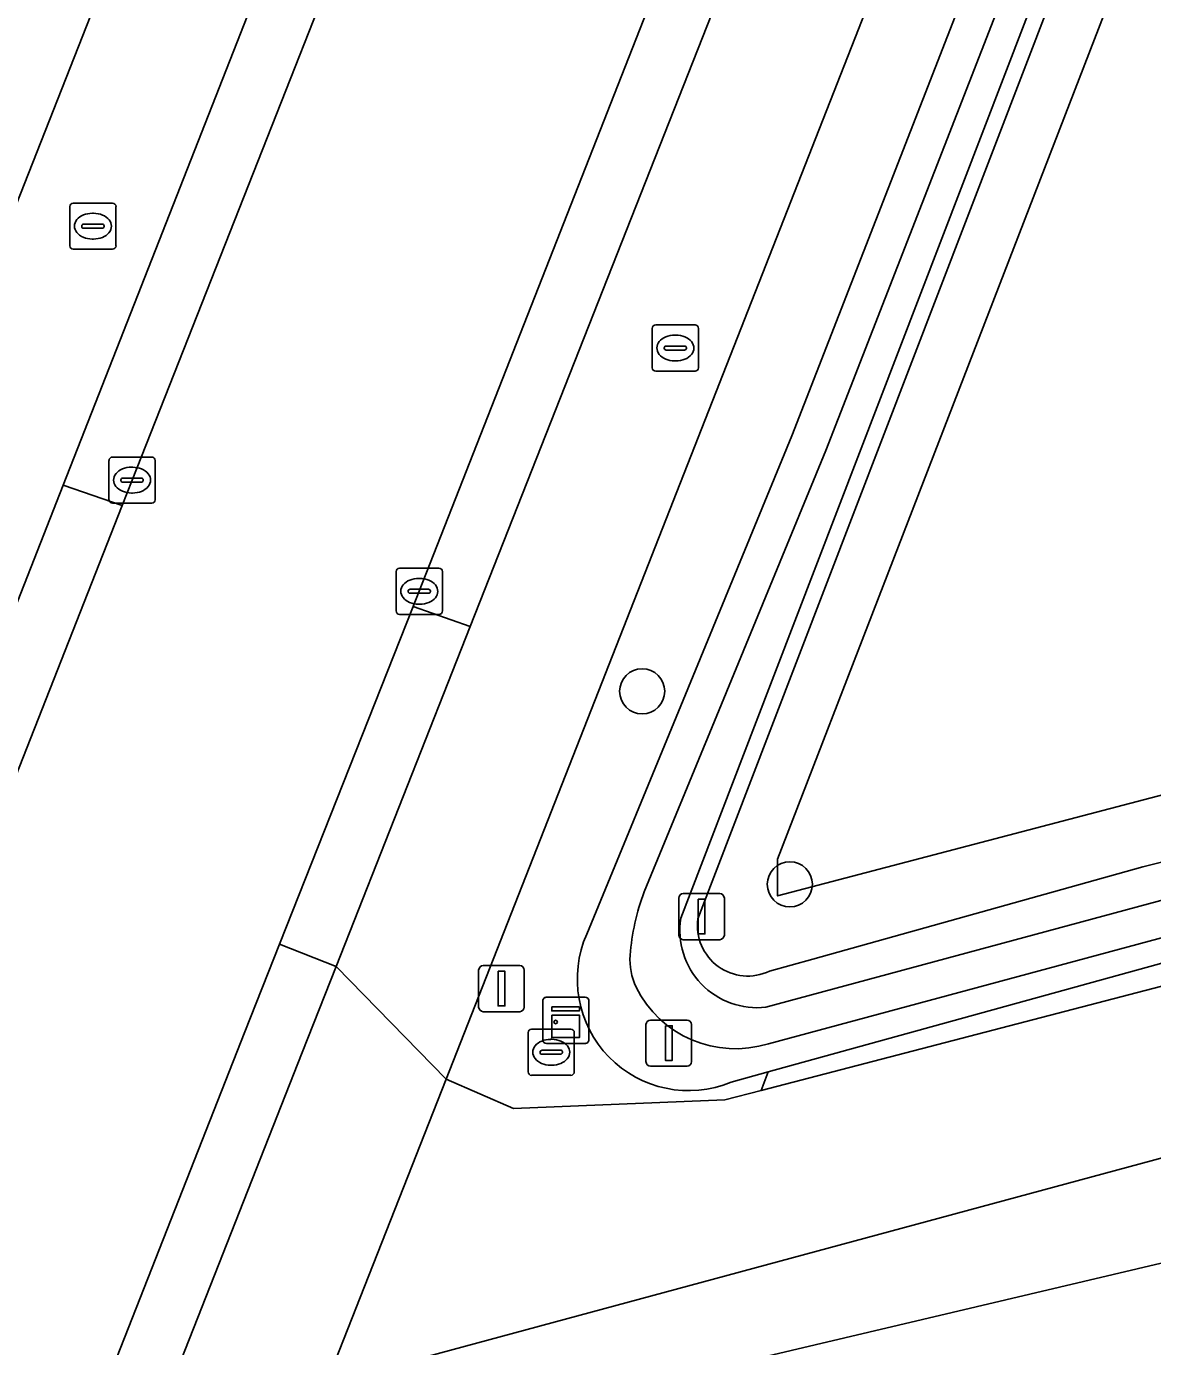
# Model space of a CAD drawing. Extents: x 162722 to 165104, y 384719 to 386284.
# Drawn here: x 164723.19 to 164747.61, y 385320.81 to 385349.42 of the extents above; entities that cross this region are included whole.
import ezdxf

# ---------------------------------------------------------------- set-up
doc = ezdxf.new("R2010")
doc.units = 0
for name, color, linetype in [('IMGEO_Afsluitpaal', 7, 'Continuous'), ('IMGEO_Boom', 7, 'Continuous'), ('IMGEO_Erf', 7, 'Continuous'), ('IMGEO_Fietspad_gesloten', 7, 'Continuous'), ('IMGEO_Grasland_agrarisch', 7, 'Continuous'), ('IMGEO_Grasland_overig', 7, 'Continuous'), ('IMGEO_Groenvoorziening', 7, 'Continuous'), ('IMGEO_Kast', 7, 'Continuous'), ('IMGEO_Kolk', 7, 'Continuous'), ('IMGEO_Oever', 7, 'Continuous'), ('IMGEO_Rijbaan_lokaal_gesloten', 7, 'Continuous'), ('IMGEO_Rijbaan_lokaal_halfverhard', 7, 'Continuous'), ('IMGEO_Rioolput', 7, 'Continuous'), ('IMGEO_Voetpad_open', 7, 'Continuous'), ('IMGEO_Waterloop', 7, 'Continuous')]:
    doc.layers.add(name, color=color, linetype=linetype)

msp = doc.modelspace()

# ---------------------------------------------------------------- linework, layer by layer
at = {"layer": 'IMGEO_Afsluitpaal'}
for p, q in [((164737.334, 385329.729), (164737.334, 385330.529)), ((164737.334, 385330.529), (164737.334, 385329.729)), ((164737.434, 385330.629), (164738.224, 385330.629)), ((164738.224, 385330.629), (164737.434, 385330.629)), ((164738.324, 385330.529), (164738.324, 385329.729)), ((164738.324, 385329.729), (164738.324, 385330.529)), ((164738.224, 385329.629), (164737.434, 385329.629)), ((164737.434, 385329.629), (164738.224, 385329.629)), ((164732.997, 385328.169), (164732.997, 385328.969)), ((164732.997, 385328.969), (164732.997, 385328.169)), ((164733.097, 385329.069), (164733.887, 385329.069)), ((164733.887, 385329.069), (164733.097, 385329.069)), ((164733.987, 385328.969), (164733.987, 385328.169)), ((164733.987, 385328.169), (164733.987, 385328.969)), ((164733.887, 385328.069), (164733.097, 385328.069)), ((164733.097, 385328.069), (164733.887, 385328.069)), ((164736.625, 385326.988), (164736.625, 385327.788)), ((164736.625, 385327.788), (164736.625, 385326.988)), ((164736.725, 385327.888), (164737.515, 385327.888)), ((164737.515, 385327.888), (164736.725, 385327.888)), ((164737.615, 385327.788), (164737.615, 385326.988)), ((164737.615, 385326.988), (164737.615, 385327.788)), ((164737.515, 385326.888), (164736.725, 385326.888)), ((164736.725, 385326.888), (164737.515, 385326.888))]:
    msp.add_line(p, q, dxfattribs=at)
for points in [[(164737.754, 385330.504), (164737.904, 385330.504), (164737.904, 385329.754), (164737.754, 385329.754), (164737.754, 385330.504)], [(164733.417, 385328.944), (164733.567, 385328.944), (164733.567, 385328.194), (164733.417, 385328.194), (164733.417, 385328.944)], [(164737.045, 385327.763), (164737.195, 385327.763), (164737.195, 385327.013), (164737.045, 385327.013), (164737.045, 385327.763)]]:
    msp.add_lwpolyline(points, dxfattribs=at)
for centre, start, end in [((164737.434, 385330.529), 90, 180), ((164737.434, 385330.529), 90, 180), ((164738.224, 385330.529), 0, 90), ((164738.224, 385330.529), 360, 90), ((164737.434, 385329.729), 180, 270), ((164737.434, 385329.729), 180, 270), ((164738.224, 385329.729), 270, 0), ((164738.224, 385329.729), 270, 0), ((164733.097, 385328.969), 90, 180), ((164733.097, 385328.969), 90, 180), ((164733.887, 385328.969), 0, 90), ((164733.887, 385328.969), 360, 90), ((164733.097, 385328.169), 180, 270), ((164733.097, 385328.169), 180, 270), ((164733.887, 385328.169), 270, 0), ((164733.887, 385328.169), 270, 0), ((164736.725, 385327.788), 90, 180), ((164736.725, 385327.788), 90, 180), ((164737.515, 385327.788), 0, 90), ((164737.515, 385327.788), 360, 90), ((164736.725, 385326.988), 180, 270), ((164736.725, 385326.988), 180, 270), ((164737.515, 385326.988), 270, 0), ((164737.515, 385326.988), 270, 0)]:
    msp.add_arc(centre, 0.1, start, end, dxfattribs=at)
at = {"layer": 'IMGEO_Boom'}
for centre in [(164736.543, 385335.011), (164739.745, 385330.829)]:
    msp.add_circle(centre, 0.489, dxfattribs=at)
at = {"layer": 'IMGEO_Erf'}
msp.add_lwpolyline([(164775.969, 385329.261), (164736.8, 385320.024)], dxfattribs=at)
at = {"layer": 'IMGEO_Fietspad_gesloten'}
for points in [[(164774.244, 385475.774), (164771.276, 385468.748), (164770.659, 385467.322), (164767.639, 385459.356), (164762.766, 385446.741), (164733.499, 385372.293), (164720.982, 385340.526), (164713.716, 385322.086), (164717.022, 385321.728), (164723.992, 385339.481), (164736.288, 385370.799), (164765.649, 385445.574), (164770.547, 385458.206)], [(164781.604, 385459.787), (164774.639, 385442.391), (164766.771, 385422.358), (164759.24, 385403.246), (164752.785, 385386.891), (164745.964, 385369.751), (164732.813, 385336.417), (164729.905, 385329.047), (164732.296, 385326.605), (164735.75, 385335.398), (164748.728, 385368.439), (164755.58, 385385.684), (164761.995, 385401.927), (164769.554, 385421.155), (164777.36, 385441.036), (164784.431, 385458.651)], [(164729.694, 385320.003), (164732.296, 385326.605), (164729.905, 385329.047), (164729.17, 385327.184), (164725.277, 385317.296), (164721.68, 385308.429), (164719.197, 385302.102), (164717.368, 385297.419), (164715.979, 385293.88), (164713.823, 385288.356), (164712.416, 385284.789), (164710.907, 385280.994), (164709.084, 385276.348), (164703.995, 385263.842)]]:
    msp.add_lwpolyline(points, dxfattribs=at)
at = {"layer": 'IMGEO_Grasland_agrarisch'}
msp.add_lwpolyline([(164877.61, 385404.085), (164894.253, 385442.768), (164893.355, 385443.344), (164887.056, 385444.936), (164840.086, 385452.799), (164837.9, 385453.353), (164790.542, 385463.399), (164739.477, 385331.372), (164739.477, 385330.578), (164798.471, 385346.042), (164809.873, 385349.41), (164818.563, 385351.734), (164823.521, 385353.38), (164844.124, 385360.218), (164863.038, 385368.149), (164865.109, 385371.603)], close=True, dxfattribs=at)
at = {"layer": 'IMGEO_Grasland_overig'}
for points in [[(164837.931, 385469.09), (164800.183, 385477.995), (164796.38, 385479.216), (164793.461, 385471.805), (164747.859, 385356.386), (164739.32, 385334.16), (164737.752, 385330.078)], [(164819.121, 385350.523), (164819.103, 385350.582), (164819.244, 385350.706), (164819.38, 385350.835), (164819.568, 385350.987), (164820.228, 385351.474), (164820.78, 385351.841), (164822.005, 385352.652), (164823.521, 385353.38), (164818.563, 385351.734), (164809.873, 385349.41), (164798.471, 385346.042), (164739.477, 385330.578), (164739.477, 385331.372), (164790.542, 385463.399), (164837.9, 385453.353)], [(164739.306, 385328.948), (164740.24, 385329.209), (164747.396, 385331.205), (164759.015, 385334.096), (164797.908, 385344.949), (164811.213, 385348.958)]]:
    msp.add_lwpolyline(points, dxfattribs=at)
for points in [[(164718.246, 385321.19), (164718.319, 385321.396), (164725.269, 385339.038), (164723.992, 385339.481), (164717.022, 385321.728)], [(164732.813, 385336.417), (164731.577, 385336.846), (164728.681, 385329.53), (164729.905, 385329.047)]]:
    msp.add_lwpolyline(points, close=True, dxfattribs=at)
msp.add_arc((164738.832, 385329.93), 1.09, 172.1863, 295.7677, dxfattribs=at)
at = {"layer": 'IMGEO_Groenvoorziening'}
for points in [[(164807.596, 385519.535), (164806.396, 385515.488), (164803.957, 385508.798), (164800.68, 385500), (164798.138, 385493.569), (164793.096, 385480.757), (164790.236, 385473.42), (164784.431, 385458.651), (164777.36, 385441.036), (164769.554, 385421.155), (164761.995, 385401.927), (164755.58, 385385.684), (164748.728, 385368.439), (164735.75, 385335.398), (164732.296, 385326.605), (164733.751, 385325.972), (164738.332, 385326.157), (164739.12, 385326.362), (164739.277, 385326.762), (164738.472, 385326.54)], [(164735.342, 385329.75), (164737.428, 385334.816), (164739.788, 385340.55), (164746.272, 385357.19), (164771.931, 385421.787), (164785.95, 385457.835), (164791.875, 385472.47)], [(164764.719, 385457.209), (164764.673, 385457.057), (164764.624, 385456.918), (164754.038, 385430.417), (164744.036, 385405.451), (164716.4, 385336.384), (164712.166, 385325.913), (164710.917, 385323.639), (164709.085, 385322.658), (164707.466, 385322.539), (164706.409, 385322.611), (164706.342, 385321.801), (164706.649, 385321.771), (164709.465, 385321.723), (164709.784, 385321.718), (164710.995, 385322.371), (164713.716, 385322.086), (164720.982, 385340.526), (164733.499, 385372.293), (164762.766, 385446.741)], [(164811.932, 385346.541), (164811.694, 385346.45), (164811.543, 385346.409), (164790.027, 385340.152), (164776.714, 385336.586), (164751.085, 385330.02), (164739.277, 385326.762), (164739.12, 385326.362), (164756.471, 385330.873), (164769.425, 385334.196), (164805.33, 385344.14), (164819.808, 385348.301), (164820.59, 385348.526), (164844.083, 385354.851)]]:
    msp.add_lwpolyline(points, dxfattribs=at)
for points in [[(164732.813, 385336.417), (164745.964, 385369.751), (164752.785, 385386.891), (164759.24, 385403.246), (164766.771, 385422.358), (164774.639, 385442.391), (164781.604, 385459.787), (164787.375, 385474.369), (164785.967, 385474.847), (164773.394, 385442.913), (164765.514, 385422.888), (164757.969, 385403.763), (164751.507, 385387.457), (164744.716, 385370.217), (164743.799, 385367.844), (164739.964, 385358.172), (164738.843, 385355.338), (164731.709, 385337.179), (164731.577, 385336.846)], [(164737.539, 385370.266), (164738.496, 385372.634), (164745.148, 385389.569), (164751.593, 385405.873), (164759.495, 385425.89), (164767.043, 385445.041), (164771.994, 385457.632), (164770.547, 385458.206), (164765.649, 385445.574), (164736.288, 385370.799), (164723.992, 385339.481), (164725.269, 385339.038), (164725.485, 385339.587), (164732.846, 385358.259), (164733.779, 385360.639)], [(164734.908, 385319.426), (164736.8, 385320.024), (164775.969, 385329.261), (164779.853, 385330.016), (164779.235, 385333.389), (164729.694, 385320.003), (164729.097, 385318.488), (164729.039, 385318.341)]]:
    msp.add_lwpolyline(points, close=True, dxfattribs=at)
msp.add_arc((164737.553, 385328.775), 2.417, 156.2073, 292.3468, dxfattribs=at)
at = {"layer": 'IMGEO_Kast'}
for p, q in [((164734.387, 385327.456), (164734.387, 385328.297)), ((164734.387, 385328.297), (164734.387, 385327.456)), ((164734.462, 385328.381), (164735.303, 385328.381)), ((164735.303, 385328.381), (164734.462, 385328.381)), ((164735.387, 385328.306), (164735.387, 385327.465)), ((164735.387, 385327.465), (164735.387, 385328.306)), ((164735.312, 385327.381), (164734.471, 385327.381)), ((164734.471, 385327.381), (164735.312, 385327.381))]:
    msp.add_line(p, q, dxfattribs=at)
for points in [[(164734.582, 385328.171), (164735.182, 385328.171), (164735.182, 385328.086), (164734.582, 385328.086), (164734.582, 385328.171)], [(164734.582, 385327.996), (164735.182, 385327.996), (164735.182, 385327.507), (164734.582, 385327.507), (164734.582, 385327.996)]]:
    msp.add_lwpolyline(points, dxfattribs=at)
msp.add_circle((164734.666, 385327.845), 0.0377, dxfattribs=at)
for centre, start, end in [((164734.465, 385328.303), 92.4484, 184.2845), ((164734.465, 385328.303), 92.4484, 184.2845), ((164735.309, 385328.303), 2.4484, 94.2845), ((164735.309, 385328.303), 2.4484, 94.2845), ((164734.465, 385327.459), 182.4484, 274.2845), ((164734.465, 385327.459), 182.4484, 274.2845), ((164735.309, 385327.459), 272.4484, 4.2845), ((164735.309, 385327.459), 272.4484, 4.2845)]:
    msp.add_arc(centre, 0.0779, start, end, dxfattribs=at)
at = {"layer": 'IMGEO_Kolk'}
for p, q in [((164724.982, 385339.161), (164724.982, 385340.013)), ((164725.057, 385340.087), (164725.909, 385340.087)), ((164725.983, 385340.013), (164725.983, 385339.161)), ((164725.47, 385339.867), (164725.495, 385339.867)), ((164725.241, 385339.581), (164725.241, 385339.593)), ((164725.679, 385339.544), (164725.281, 385339.544)), ((164725.284, 385339.63), (164725.682, 385339.63)), ((164725.725, 385339.593), (164725.725, 385339.581)), ((164725.493, 385339.307), (164725.468, 385339.307)), ((164725.909, 385339.087), (164725.057, 385339.087)), ((164731.284, 385337.678), (164732.136, 385337.678)), ((164731.209, 385336.752), (164731.209, 385337.604)), ((164731.697, 385337.458), (164731.722, 385337.458)), ((164732.21, 385337.604), (164732.21, 385336.752)), ((164731.468, 385337.172), (164731.468, 385337.184)), ((164731.906, 385337.135), (164731.508, 385337.135)), ((164731.511, 385337.221), (164731.909, 385337.221)), ((164731.952, 385337.184), (164731.952, 385337.172)), ((164731.72, 385336.898), (164731.695, 385336.898)), ((164732.136, 385336.678), (164731.284, 385336.678))]:
    msp.add_line(p, q, dxfattribs=at)
for points in [[(164724.982, 385339.161), (164724.982, 385340.013)], [(164725.057, 385340.087), (164725.909, 385340.087)], [(164725.983, 385340.013), (164725.983, 385339.161)], [(164725.909, 385339.087), (164725.057, 385339.087)], [(164731.284, 385337.678), (164732.136, 385337.678)], [(164731.209, 385336.752), (164731.209, 385337.604)], [(164732.21, 385337.604), (164732.21, 385336.752)], [(164732.136, 385336.678), (164731.284, 385336.678)]]:
    msp.add_lwpolyline(points, dxfattribs=at)
for centre, radius, start, end in [((164725.059, 385340.011), 0.0765, 91.552, 178.448), ((164725.059, 385340.011), 0.0765, 91.552, 178.448), ((164725.907, 385340.011), 0.0765, 1.552, 88.448), ((164725.907, 385340.011), 0.0765, 1.552, 88.448), ((164725.281, 385339.59), 0.0403, 85.8775, 175.7526), ((164725.278, 385339.58), 0.0366, 178.938, 274.7102), ((164725.682, 385339.587), 0.043, 264.8664, 352.4533), ((164725.686, 385339.592), 0.0386, 1.7309, 96.639), ((164725.059, 385339.163), 0.0765, 181.552, 268.448), ((164725.059, 385339.163), 0.0765, 181.552, 268.448), ((164725.907, 385339.163), 0.0765, 271.552, 358.448), ((164725.907, 385339.163), 0.0765, 271.552, 358.448), ((164731.286, 385337.602), 0.0765, 91.552, 178.448), ((164731.286, 385337.602), 0.0765, 91.552, 178.448), ((164732.134, 385337.602), 0.0765, 1.552, 88.448), ((164732.134, 385337.602), 0.0765, 1.552, 88.448), ((164731.508, 385337.181), 0.0403, 85.8775, 175.7526), ((164731.505, 385337.171), 0.0366, 178.938, 274.7102), ((164731.909, 385337.178), 0.043, 264.8664, 352.4533), ((164731.913, 385337.183), 0.0386, 1.7309, 96.639), ((164731.286, 385336.754), 0.0765, 181.552, 268.448), ((164731.286, 385336.754), 0.0765, 181.552, 268.448), ((164732.134, 385336.754), 0.0765, 271.552, 358.448), ((164732.134, 385336.754), 0.0765, 271.552, 358.448)]:
    msp.add_arc(centre, radius, start, end, dxfattribs=at)
for centre, major_axis, ratio, start_param, end_param in [((164725.469, 385339.587), (-0.387, 0.002), 0.722429, 4.712389, 7.853982), ((164725.494, 385339.587), (-0.39, 0.002), 0.717154, 1.570796, 4.712389), ((164731.696, 385337.178), (-0.387, 0.002), 0.722429, 4.712389, 7.853982), ((164731.721, 385337.178), (-0.39, 0.002), 0.717154, 1.570796, 4.712389)]:
    msp.add_ellipse(centre, major_axis=major_axis, ratio=ratio, start_param=start_param, end_param=end_param, dxfattribs=at)
at = {"layer": 'IMGEO_Oever'}
for points in [[(164791.875, 385472.47), (164785.95, 385457.835), (164771.931, 385421.787), (164746.272, 385357.19), (164739.788, 385340.55), (164737.428, 385334.816), (164735.342, 385329.75)], [(164736.585, 385330.665), (164738.16, 385334.489), (164740.522, 385340.229), (164747.007, 385356.872), (164772.666, 385421.469), (164786.685, 385457.515), (164792.594, 385472.111)], [(164793.114, 385471.882), (164747.521, 385356.488), (164738.981, 385334.259), (164737.381, 385330.092)], [(164737.752, 385330.078), (164739.32, 385334.16), (164747.859, 385356.386), (164793.461, 385471.805)], [(164811.213, 385348.958), (164797.908, 385344.949), (164759.015, 385334.096), (164747.396, 385331.205), (164740.24, 385329.209), (164739.306, 385328.948)], [(164739.227, 385328.166), (164769.442, 385336.321), (164789.5, 385341.283), (164810.647, 385347.584)], [(164811.087, 385346.896), (164810.984, 385346.857), (164810.873, 385346.826), (164789.708, 385340.519), (164785.343, 385339.44), (164769.64, 385335.555), (164739.281, 385327.374)], [(164738.472, 385326.54), (164739.277, 385326.762), (164751.085, 385330.02), (164776.714, 385336.586)]]:
    msp.add_lwpolyline(points, dxfattribs=at)
for centre, radius, start, end in [((164741.372, 385328.885), 5.107, 159.6056, 175.4428), ((164739.032, 385329.827), 1.672, 170.8788, 276.6912), ((164738.832, 385329.93), 1.09, 172.1863, 295.7677), ((164737.553, 385328.775), 2.417, 156.2073, 292.3468), ((164737.715, 385329.2), 1.437, 176.378, 204.6407), ((164738.564, 385329.671), 2.406, 206.4018, 287.3311)]:
    msp.add_arc(centre, radius, start, end, dxfattribs=at)
at = {"layer": 'IMGEO_Rijbaan_lokaal_gesloten'}
msp.add_lwpolyline([(164723.859, 385317.256), (164724.053, 385317.788), (164727.93, 385327.633), (164728.681, 385329.53), (164731.577, 385336.846), (164731.709, 385337.179), (164738.843, 385355.338), (164739.964, 385358.172), (164733.779, 385360.639), (164732.846, 385358.259), (164725.485, 385339.587), (164725.269, 385339.038), (164718.319, 385321.396), (164718.246, 385321.19), (164715.984, 385315.47), (164702.972, 385282.392)], dxfattribs=at)
at = {"layer": 'IMGEO_Rijbaan_lokaal_halfverhard'}
msp.add_lwpolyline([(164864.516, 385361.445), (164844.083, 385354.851), (164820.59, 385348.526), (164819.808, 385348.301), (164805.33, 385344.14), (164769.425, 385334.196), (164756.471, 385330.873), (164739.12, 385326.362), (164738.332, 385326.157), (164733.751, 385325.972), (164732.296, 385326.605), (164729.694, 385320.003), (164779.235, 385333.389), (164823.978, 385345.479), (164835.194, 385348.746), (164847.979, 385352.889), (164858.459, 385355.908), (164865.246, 385358.003)], close=True, dxfattribs=at)
at = {"layer": 'IMGEO_Rioolput'}
for p, q in [((164724.133, 385344.664), (164724.133, 385345.516)), ((164724.208, 385345.59), (164725.06, 385345.59)), ((164725.134, 385345.516), (164725.134, 385344.664)), ((164724.435, 385345.133), (164724.833, 385345.133)), ((164724.621, 385345.37), (164724.646, 385345.37)), ((164724.392, 385345.084), (164724.392, 385345.096)), ((164724.83, 385345.047), (164724.432, 385345.047)), ((164724.876, 385345.096), (164724.876, 385345.084)), ((164725.06, 385344.59), (164724.208, 385344.59)), ((164724.644, 385344.81), (164724.619, 385344.81)), ((164736.761, 385342.023), (164736.761, 385342.875)), ((164736.836, 385342.949), (164737.688, 385342.949)), ((164737.762, 385342.875), (164737.762, 385342.023)), ((164737.249, 385342.729), (164737.274, 385342.729)), ((164737.02, 385342.443), (164737.02, 385342.455)), ((164737.458, 385342.406), (164737.06, 385342.406)), ((164737.063, 385342.492), (164737.461, 385342.492)), ((164737.504, 385342.455), (164737.504, 385342.443)), ((164737.272, 385342.169), (164737.247, 385342.169)), ((164737.688, 385341.949), (164736.836, 385341.949)), ((164734.145, 385327.69), (164734.997, 385327.69)), ((164734.07, 385326.764), (164734.07, 385327.616)), ((164734.558, 385327.47), (164734.583, 385327.47)), ((164735.071, 385327.616), (164735.071, 385326.764)), ((164734.329, 385327.184), (164734.329, 385327.196)), ((164734.767, 385327.147), (164734.369, 385327.147)), ((164734.372, 385327.233), (164734.77, 385327.233)), ((164734.813, 385327.196), (164734.813, 385327.184)), ((164734.581, 385326.91), (164734.556, 385326.91)), ((164734.997, 385326.69), (164734.145, 385326.69))]:
    msp.add_line(p, q, dxfattribs=at)
for points in [[(164724.133, 385344.664), (164724.133, 385345.516)], [(164724.208, 385345.59), (164725.06, 385345.59)], [(164725.134, 385345.516), (164725.134, 385344.664)], [(164725.06, 385344.59), (164724.208, 385344.59)], [(164736.761, 385342.023), (164736.761, 385342.875)], [(164736.836, 385342.949), (164737.688, 385342.949)], [(164737.762, 385342.875), (164737.762, 385342.023)], [(164737.688, 385341.949), (164736.836, 385341.949)], [(164734.145, 385327.69), (164734.997, 385327.69)], [(164734.07, 385326.764), (164734.07, 385327.616)], [(164735.071, 385327.616), (164735.071, 385326.764)], [(164734.997, 385326.69), (164734.145, 385326.69)]]:
    msp.add_lwpolyline(points, dxfattribs=at)
for centre, radius, start, end in [((164724.21, 385345.514), 0.0765, 91.552, 178.448), ((164724.21, 385345.514), 0.0765, 91.552, 178.448), ((164725.058, 385345.514), 0.0765, 1.552, 88.448), ((164725.058, 385345.514), 0.0765, 1.552, 88.448), ((164724.432, 385345.093), 0.0403, 85.8775, 175.7526), ((164724.837, 385345.095), 0.0386, 1.7309, 96.639), ((164724.429, 385345.083), 0.0366, 178.938, 274.7102), ((164724.833, 385345.09), 0.043, 264.8664, 352.4533), ((164724.21, 385344.666), 0.0765, 181.552, 268.448), ((164724.21, 385344.666), 0.0765, 181.552, 268.448), ((164725.058, 385344.666), 0.0765, 271.552, 358.448), ((164725.058, 385344.666), 0.0765, 271.552, 358.448), ((164736.838, 385342.873), 0.0765, 91.552, 178.448), ((164736.838, 385342.873), 0.0765, 91.552, 178.448), ((164737.686, 385342.873), 0.0765, 1.552, 88.448), ((164737.686, 385342.873), 0.0765, 1.552, 88.448), ((164737.06, 385342.452), 0.0403, 85.8775, 175.7526), ((164737.057, 385342.442), 0.0366, 178.938, 274.7102), ((164737.461, 385342.449), 0.043, 264.8664, 352.4533), ((164737.465, 385342.454), 0.0386, 1.7309, 96.639), ((164736.838, 385342.025), 0.0765, 181.552, 268.448), ((164736.838, 385342.025), 0.0765, 181.552, 268.448), ((164737.686, 385342.025), 0.0765, 271.552, 358.448), ((164737.686, 385342.025), 0.0765, 271.552, 358.448), ((164734.147, 385327.614), 0.0765, 91.552, 178.448), ((164734.147, 385327.614), 0.0765, 91.552, 178.448), ((164734.995, 385327.614), 0.0765, 1.552, 88.448), ((164734.995, 385327.614), 0.0765, 1.552, 88.448), ((164734.369, 385327.193), 0.0403, 85.8775, 175.7526), ((164734.366, 385327.183), 0.0366, 178.938, 274.7102), ((164734.77, 385327.19), 0.043, 264.8664, 352.4533), ((164734.774, 385327.195), 0.0386, 1.7309, 96.639), ((164734.147, 385326.766), 0.0765, 181.552, 268.448), ((164734.147, 385326.766), 0.0765, 181.552, 268.448), ((164734.995, 385326.766), 0.0765, 271.552, 358.448), ((164734.995, 385326.766), 0.0765, 271.552, 358.448)]:
    msp.add_arc(centre, radius, start, end, dxfattribs=at)
for centre, major_axis, ratio, start_param, end_param in [((164724.62, 385345.09), (-0.387, 0.002), 0.722429, 4.712389, 7.853982), ((164724.645, 385345.09), (-0.39, 0.002), 0.717154, 1.570796, 4.712389), ((164737.248, 385342.449), (-0.387, 0.002), 0.722429, 4.712389, 7.853982), ((164737.273, 385342.449), (-0.39, 0.002), 0.717154, 1.570796, 4.712389), ((164734.557, 385327.19), (-0.387, 0.002), 0.722429, 4.712389, 7.853982), ((164734.582, 385327.19), (-0.39, 0.002), 0.717154, 1.570796, 4.712389)]:
    msp.add_ellipse(centre, major_axis=major_axis, ratio=ratio, start_param=start_param, end_param=end_param, dxfattribs=at)
at = {"layer": 'IMGEO_Voetpad_open'}
msp.add_lwpolyline([(164729.17, 385327.184), (164729.905, 385329.047), (164728.681, 385329.53), (164727.93, 385327.633), (164724.053, 385317.788), (164724.521, 385317.567), (164725.277, 385317.296)], close=True, dxfattribs=at)
at = {"layer": 'IMGEO_Waterloop'}
for points in [[(164792.594, 385472.111), (164786.685, 385457.515), (164772.666, 385421.469), (164747.007, 385356.872), (164740.522, 385340.229), (164738.16, 385334.489), (164736.585, 385330.665)], [(164737.381, 385330.092), (164738.981, 385334.259), (164747.521, 385356.488), (164793.114, 385471.882)], [(164810.647, 385347.584), (164789.5, 385341.283), (164769.442, 385336.321), (164739.227, 385328.166)], [(164739.281, 385327.374), (164769.64, 385335.555), (164785.343, 385339.44), (164789.708, 385340.519), (164810.873, 385346.826)]]:
    msp.add_lwpolyline(points, dxfattribs=at)
for centre, radius, start, end in [((164741.372, 385328.885), 5.107, 159.6056, 175.4428), ((164739.032, 385329.827), 1.672, 170.8788, 276.6912), ((164737.715, 385329.2), 1.437, 176.378, 204.6407), ((164738.564, 385329.671), 2.406, 206.4018, 287.3311)]:
    msp.add_arc(centre, radius, start, end, dxfattribs=at)

doc.saveas('drawing.dxf')
